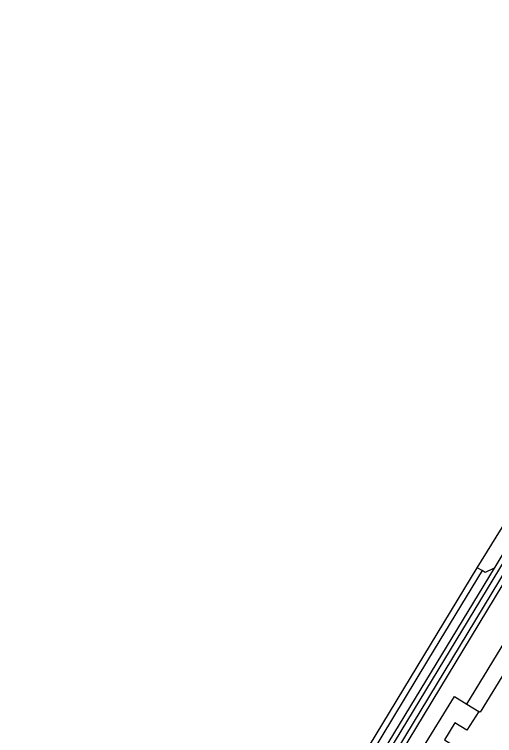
# Model space of a CAD drawing. Extents: x 158797 to 159887, y 384318 to 385255.
# Drawn here: x 158806.9 to 158857.7, y 384684 to 384760.3 of the extents above; entities that cross this region are included whole.
import ezdxf

# ---------------------------------------------------------------- set-up
doc = ezdxf.new("R2010")
doc.units = 0
for name, color, linetype in [('IMGEO_Berm_groen', 7, 'Continuous'), ('IMGEO_Greppel_droge_sloot', 7, 'Continuous'), ('IMGEO_Groenvoorziening', 7, 'Continuous'), ('IMGEO_Rijbaan_lokaal_gesloten', 7, 'Continuous'), ('IMGEO_Rijbaan_lokaal_halfverhard', 7, 'Continuous'), ('IMGEO_Rijbaan_lokaal_open', 7, 'Continuous'), ('IMGEO_Voetpad_gesloten', 7, 'Continuous'), ('IMGEO_Voetpad_open', 7, 'Continuous')]:
    doc.layers.add(name, color=color, linetype=linetype)

msp = doc.modelspace()

# ---------------------------------------------------------------- linework, layer by layer
at = {"layer": 'IMGEO_Berm_groen'}
msp.add_lwpolyline([(158857.673, 384701.743), (158844.826, 384680.613)], dxfattribs=at)
at = {"layer": 'IMGEO_Greppel_droge_sloot'}
msp.add_lwpolyline([(158903.79, 384773.178), (158895.209, 384760.114), (158895.514, 384759.905), (158895.126, 384759.324), (158892.658, 384755.635), (158892.381, 384755.812), (158888.304, 384749.613), (158885.911, 384745.974), (158886.094, 384745.857), (158885.523, 384744.967), (158883.568, 384741.923), (158883.342, 384742.065), (158880.033, 384737.034), (158877.301, 384732.834), (158874.326, 384728.32), (158860.141, 384704.831), (158845.162, 384680.187), (158829.08, 384653.66), (158806.867, 384617.001), (158807.152, 384616.818), (158807.451, 384616.625), (158829.674, 384653.294), (158845.756, 384679.832), (158860.704, 384704.496)], dxfattribs=at)
at = {"layer": 'IMGEO_Groenvoorziening'}
msp.add_lwpolyline([(158822.045, 384639.698), (158866.035, 384712.283), (158875.261, 384727.855), (158878.25, 384732.229), (158880.366, 384735.326), (158890.395, 384750), (158903.347, 384768.953), (158905.463, 384772.049), (158918.231, 384790.732)], dxfattribs=at)
at = {"layer": 'IMGEO_Rijbaan_lokaal_gesloten'}
for points in [[(158855.867, 384701.778), (158858.949, 384706.792)], [(158843.876, 384682.089), (158844.473, 384682.981), (158850.203, 384692.454), (158855.867, 384701.778)]]:
    msp.add_lwpolyline(points, dxfattribs=at)
at = {"layer": 'IMGEO_Rijbaan_lokaal_halfverhard'}
msp.add_lwpolyline([(158856.386, 384701.478), (158850.716, 384692.143), (158844.427, 384681.746)], dxfattribs=at)
at = {"layer": 'IMGEO_Rijbaan_lokaal_open'}
for points in [[(158859.8, 384705.292), (158859.686, 384705.101), (158857.737, 384701.851), (158857.673, 384701.743)], [(158856.386, 384701.478), (158855.867, 384701.778)], [(158857.673, 384701.743), (158856.721, 384701.284), (158856.386, 384701.478)]]:
    msp.add_lwpolyline(points, dxfattribs=at)
at = {"layer": 'IMGEO_Voetpad_gesloten'}
for points in [[(158854.782, 384687.363), (158861.144, 384697.823), (158862.035, 384699.3)], [(158863.469, 384698.449), (158862.767, 384697.261), (158856.165, 384686.513), (158856.025, 384686.594)], [(158854.782, 384687.363), (158856.025, 384686.594)]]:
    msp.add_lwpolyline(points, dxfattribs=at)
at = {"layer": 'IMGEO_Voetpad_open'}
for points in [[(158851.23, 384681.541), (158849.895, 384682.375), (158853.461, 384688.148), (158854.782, 384687.363)], [(158856.025, 384686.594), (158854.77, 384684.617), (158853.501, 384685.366), (158852.386, 384683.585), (158853.653, 384682.794), (158852.435, 384680.789)]]:
    msp.add_lwpolyline(points, dxfattribs=at)

doc.saveas('drawing.dxf')
